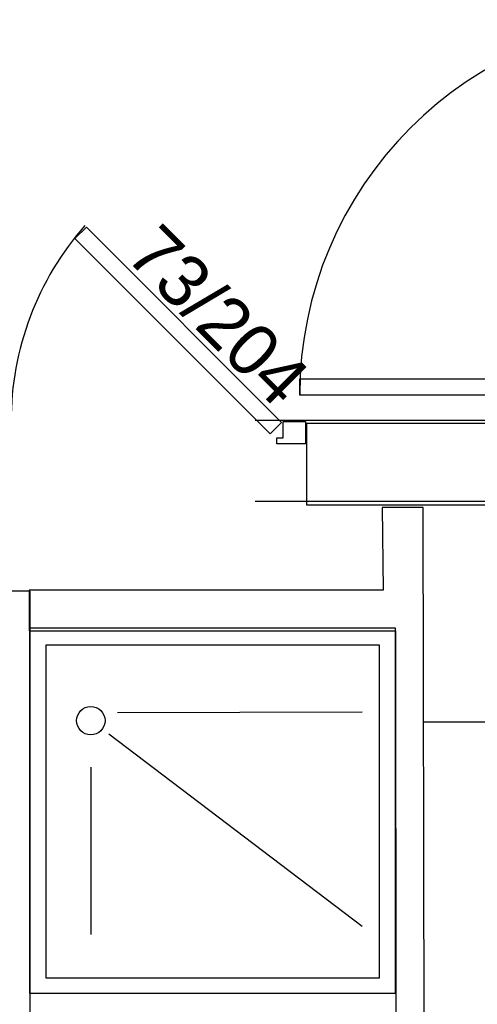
# Model space of a CAD drawing. Header units: millimetres. Extents: x -15 to 127, y -65 to 67.
# Tile 416 of 476: x 113.537 to 113.65, y 29.732 to 29.974. Entities that reach past the tile are written whole.
import ezdxf

# ---------------------------------------------------------------- set-up
doc = ezdxf.new("R2010")
doc.units = ezdxf.units.MM
doc.header["$MEASUREMENT"] = 0
doc.linetypes.add('PC_DASH_2', pattern=[0.125, 0.05555555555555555, -0.06944444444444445])
doc.layers.add('Calque 5', color=7, linetype='Continuous')
doc.styles.get("Standard").update_dxf_attribs({"font": 'BKANT.TTF'})

# ---------------------------------------------------------------- blocks, each defined once
blk = doc.blocks.new('PD_31087')
at = {"layer": 'Calque 5', "color": 0}
for points in [[(46.01520205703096, -37.00346881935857), (46.01237363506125, -37.0062972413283), (46.06045689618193, -37.05438050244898), (46.06328531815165, -37.05155208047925), (46.01520205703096, -37.00346881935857)], [(46.06914901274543, -37.05134008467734), (46.06914901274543, -37.05684008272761), (46.06214902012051, -37.0568400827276), (46.06214902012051, -37.05534008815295), (46.06364901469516, -37.05534008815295), (46.06364900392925, -37.05134008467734), (46.06914901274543, -37.05134008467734)]]:
    blk.add_lwpolyline(points, dxfattribs=at)
blk.add_arc((46.06964900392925, -37.05134008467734), 0.07299997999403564, 138.6519074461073, 180, dxfattribs=at)
blk = doc.blocks.new('PD_31256')
at = {"layer": 'Calque 5', "color": 0}
for points in [[(46.16075546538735, -36.89224733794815), (46.16625546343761, -36.89224733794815), (46.16625546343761, -36.9008333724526), (46.16475546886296, -36.9008333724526), (46.16475546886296, -36.8989935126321), (46.16075546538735, -36.89899352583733), (46.16075546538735, -36.89224733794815)], [(46.160754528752, -37.04086159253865), (46.160754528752, -37.04486159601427), (46.06775455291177, -37.04486159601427), (46.06775455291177, -37.04086159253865), (46.160754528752, -37.04086159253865)], [(46.16075451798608, -37.05175906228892), (46.16625451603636, -37.05175906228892), (46.16625451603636, -37.04312535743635), (46.1647545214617, -37.04312535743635), (46.1647545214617, -37.04497543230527), (46.16075451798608, -37.04497544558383), (46.16075451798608, -37.05175906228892)]]:
    blk.add_lwpolyline(points, dxfattribs=at)
for centre, radius, start, end in [((46.16075547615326, -36.89886147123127), 0.05299999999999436, 180, 270), ((46.16075451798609, -37.04486143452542), 0.09299997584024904, 90, 180)]:
    blk.add_arc(centre, radius, start, end, dxfattribs=at)
blk = doc.blocks.new('PD_32433')
at = {"layer": 'Calque 5', "color": 0}
for points in [[(46.01520205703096, -37.00346881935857), (46.01237363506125, -37.0062972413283), (46.06045689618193, -37.05438050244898), (46.06328531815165, -37.05155208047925), (46.01520205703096, -37.00346881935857)], [(46.06914901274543, -37.05134008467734), (46.06914901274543, -37.05684008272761), (46.06214902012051, -37.0568400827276), (46.06214902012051, -37.05534008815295), (46.06364901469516, -37.05534008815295), (46.06364900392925, -37.05134008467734), (46.06914901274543, -37.05134008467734)]]:
    blk.add_lwpolyline(points, dxfattribs=at)
blk.add_arc((46.06964900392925, -37.05134008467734), 0.07299997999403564, 138.6519074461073, 180, dxfattribs=at)
blk = doc.blocks.new('PD_32602')
at = {"layer": 'Calque 5', "color": 0}
for points in [[(46.16075546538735, -36.89224733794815), (46.16625546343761, -36.89224733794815), (46.16625546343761, -36.9008333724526), (46.16475546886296, -36.9008333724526), (46.16475546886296, -36.8989935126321), (46.16075546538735, -36.89899352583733), (46.16075546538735, -36.89224733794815)], [(46.160754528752, -37.04086159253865), (46.160754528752, -37.04486159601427), (46.06775455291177, -37.04486159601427), (46.06775455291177, -37.04086159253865), (46.160754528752, -37.04086159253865)], [(46.16075451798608, -37.05175906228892), (46.16625451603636, -37.05175906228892), (46.16625451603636, -37.04312535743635), (46.1647545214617, -37.04312535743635), (46.1647545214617, -37.04497543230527), (46.16075451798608, -37.04497544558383), (46.16075451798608, -37.05175906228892)]]:
    blk.add_lwpolyline(points, dxfattribs=at)
for centre, radius, start, end in [((46.16075547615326, -36.89886147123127), 0.05299999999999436, 180, 270), ((46.16075451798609, -37.04486143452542), 0.09299997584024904, 90, 180)]:
    blk.add_arc(centre, radius, start, end, dxfattribs=at)

msp = doc.modelspace()

# ---------------------------------------------------------------- linework, layer by layer
at = {"layer": 'Calque 5', "color": 0, "linetype": 'PC_DASH_2'}
for p, q in [((111.7951603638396, 29.87580880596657), (114.5518720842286, 29.87580880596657)), ((111.7951603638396, 29.87580880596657), (114.5518720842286, 29.87580880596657)), ((111.7951603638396, 29.85580880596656), (114.5518720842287, 29.85580880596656)), ((111.7951603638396, 29.85580880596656), (114.5518720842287, 29.85580880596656))]:
    msp.add_line(p, q, dxfattribs=at)
at = {"layer": 'Calque 5', "color": 0}
for p, q in [((113.5612053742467, 29.80383267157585), (113.6215227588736, 29.80402900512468)), ((113.5612053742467, 29.80383267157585), (113.6215227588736, 29.80402900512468)), ((113.7899374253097, 29.80143959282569), (113.6366749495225, 29.80143959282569)), ((113.7899374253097, 29.80143959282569), (113.6366749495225, 29.80143959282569)), ((113.5590926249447, 29.79858808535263), (113.6215227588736, 29.75121970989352)), ((113.5590926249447, 29.79858808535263), (113.6215227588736, 29.75121970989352)), ((113.5546428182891, 29.7903628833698), (113.5546428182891, 29.74921970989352)), ((113.5546428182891, 29.7903628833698), (113.5546428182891, 29.74921970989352))]:
    msp.add_line(p, q, dxfattribs=at)
for points in [[(113.7998700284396, 29.874934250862), (113.6077640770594, 29.874934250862), (113.6077640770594, 29.85493425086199), (113.7998700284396, 29.85493425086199), (113.7998700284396, 29.874934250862)], [(113.7998700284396, 29.874934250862), (113.6077640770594, 29.874934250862), (113.6077640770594, 29.85493425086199), (113.7998700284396, 29.85493425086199), (113.7998700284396, 29.874934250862)], [(113.636506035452, 29.8542812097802), (113.626464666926, 29.85425815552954), (113.6266429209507, 29.83393402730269), (113.5394633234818, 29.83395708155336), (113.5394633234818, 29.82392767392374), (113.6296842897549, 29.82392767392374), (113.6297687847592, 29.72668790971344), (113.6367687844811, 29.72668790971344), (113.636506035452, 29.8542812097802)], [(113.636506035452, 29.8542812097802), (113.626464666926, 29.85425815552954), (113.6266429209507, 29.83393402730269), (113.5394633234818, 29.83395708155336), (113.5394633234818, 29.82392767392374), (113.6296842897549, 29.82392767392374), (113.6297687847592, 29.72668790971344), (113.6367687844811, 29.72668790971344), (113.636506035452, 29.8542812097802)], [(113.5297028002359, 29.22983640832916), (113.5397027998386, 29.22983640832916), (113.5397027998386, 29.83365708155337), (113.5297028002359, 29.83365708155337), (113.5297028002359, 29.22983640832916)], [(113.5297028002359, 29.22983640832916), (113.5397027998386, 29.22983640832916), (113.5397027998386, 29.83365708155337), (113.5297028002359, 29.83365708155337), (113.5297028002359, 29.22983640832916)], [(113.5396429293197, 29.82464859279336), (113.6296429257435, 29.82464859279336), (113.6296429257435, 29.73464859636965), (113.5396429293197, 29.73464859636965), (113.5396429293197, 29.82464859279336)], [(113.5396429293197, 29.82464859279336), (113.6296429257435, 29.82464859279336), (113.6296429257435, 29.73464859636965), (113.5396429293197, 29.73464859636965), (113.5396429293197, 29.82464859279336)], [(113.5436187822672, 29.82048197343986), (113.6256627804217, 29.82048197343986), (113.6256627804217, 29.73848197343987), (113.5436187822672, 29.73848197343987), (113.5436187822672, 29.82048197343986)], [(113.5436187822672, 29.82048197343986), (113.6256627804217, 29.82048197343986), (113.6256627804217, 29.73848197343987), (113.5436187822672, 29.73848197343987), (113.5436187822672, 29.82048197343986)]]:
    msp.add_lwpolyline(points, dxfattribs=at)
msp.add_circle((113.5546428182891, 29.80183264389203), 0.003499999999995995, dxfattribs=at)
msp.add_circle((113.5546428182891, 29.80183264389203), 0.003499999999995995, dxfattribs=at)

# ---------------------------------------------------------------- block references
at = {"layer": 'Calque 5'}
for name in ['PD_31256', 'PD_32602', 'PD_31087', 'PD_32433']:
    msp.add_blockref(name, (67.5383568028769, 66.9267819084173), dxfattribs=at)

# ---------------------------------------------------------------- texts
at = {"layer": 'Calque 5', "color": 0, "insert": (113.5717624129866, 29.92484950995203), "char_height": 0.01267795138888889, "width": 0.05291666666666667, "attachment_point": 1, "rotation": 314.99999999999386}
msp.add_mtext('{\\fArial|b0|i0|c0|p34;\\W0.98;73/204}', dxfattribs=at)
msp.add_mtext('{\\fArial|b0|i0|c0|p34;\\W0.98;73/204}', dxfattribs=at)
msp.add_mtext('{\\fArial|b0|i0|c0|p34;\\W0.98;73/204}', dxfattribs=at)
msp.add_mtext('{\\fArial|b0|i0|c0|p34;\\W0.98;73/204}', dxfattribs=at)

doc.saveas('drawing.dxf')
